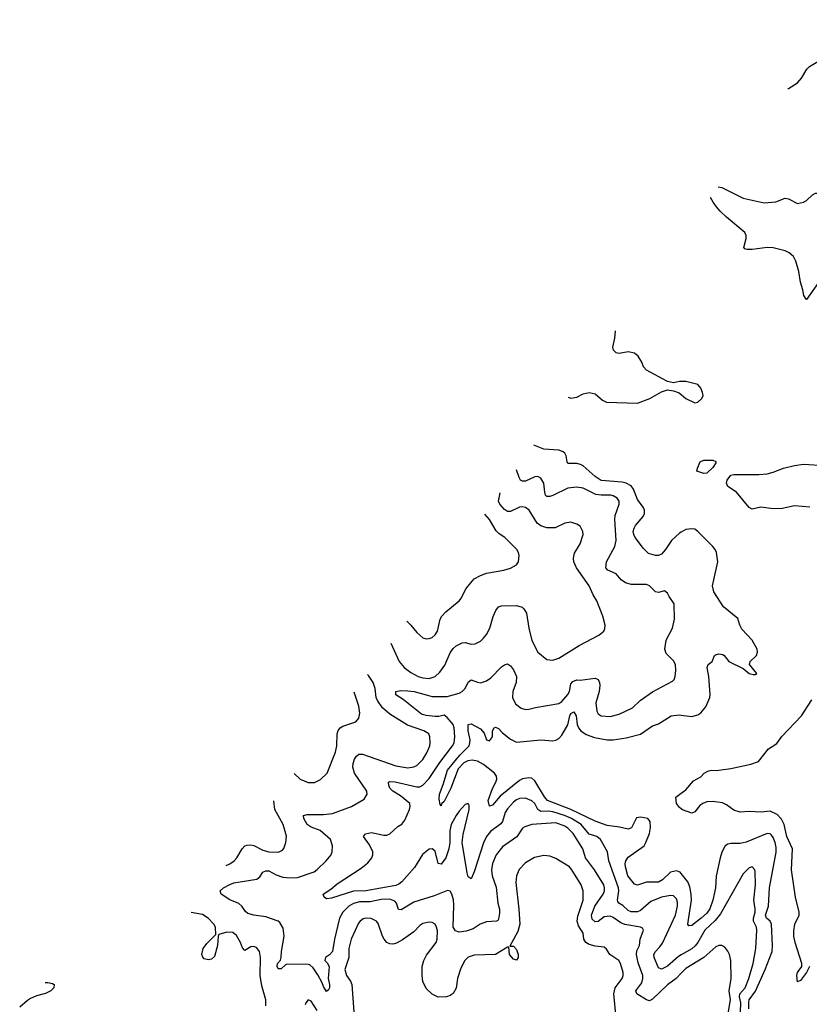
# Model space of a CAD drawing. Header units: inches. Extents: x 2001573 to 2220545, y 644482 to 846830.
# Tile 433 of 656: x 2075619 to 2080849, y 794720 to 801238. Entities that reach past the tile are written whole.
import ezdxf

# ---------------------------------------------------------------- set-up
doc = ezdxf.new("R2010")
doc.units = ezdxf.units.IN
doc.header["$MEASUREMENT"] = 0
for name, color, linetype in [('C0779', 7, 'Continuous'), ('C0789', 7, 'Continuous'), ('C0880', 7, 'Continuous')]:
    doc.layers.add(name, color=color, linetype=linetype)

msp = doc.modelspace()

# ---------------------------------------------------------------- linework, layer by layer
at = {"layer": 'C0779', "color": 5}
for points, elevation in [([(2080000, 798842.7), (2079990, 798842.7), (2079950, 798834), (2079910, 798842), (2079770, 798917.6), (2079750, 798940.9), (2079738.9, 798970), (2079714.3, 799010), (2079690, 799029.7), (2079650, 799039.8), (2079590, 799028.5), (2079578, 799030), (2079570, 799031.8), (2079551.8, 799050), (2079547.6, 799070), (2079561.1, 799130), (2079564.5, 799178.1)], 420), ([(2079251.1, 798738.1), (2079270, 798732.5), (2079310, 798738.5), (2079350, 798760.5), (2079390.7, 798770.7), (2079430, 798761.7), (2079478.4, 798718.4), (2079505.9, 798705.9), (2079710, 798699), (2079793.2, 798730), (2079870, 798773.4), (2079910, 798786.8), (2079950, 798781), (2079987.3, 798767.3), (2080000, 798756.6)], 420), ([(2080000, 797844.8), (2079990, 797838.8), (2079935.2, 797790), (2079896.1, 797730), (2079870, 797700.7), (2079850, 797690.6), (2079830, 797689.9), (2079784.7, 797704.7), (2079750, 797736.8), (2079694.5, 797810), (2079685.9, 797830), (2079683.2, 797850), (2079687.9, 797872.1), (2079697.3, 797890), (2079748.2, 797950), (2079756.8, 797970), (2079757.3, 797990), (2079748.2, 798010), (2079710, 798062.2), (2079684.7, 798130), (2079670, 798151.5), (2079636.1, 798170), (2079610, 798176.4), (2079470, 798188.4), (2079430, 798213.1), (2079350, 798285.2), (2079333.8, 798293.8), (2079310, 798299), (2079250, 798300.7), (2079244, 798310), (2079239.2, 798350), (2079229, 798369), (2079217.6, 798377.6), (2079189, 798389), (2079090, 798394.2), (2079024.7, 798420.3)], 420), ([(2080000, 795047.1), (2079982.8, 795037.2), (2079910, 794972.3), (2079870, 794953.5), (2079850, 794962.4), (2079820.2, 795030), (2079819.3, 795050), (2079829.9, 795070), (2079859.4, 795100.6), (2079875.4, 795124.6), (2079961.5, 795310), (2079976.7, 795370), (2079976.2, 795396.2), (2079970, 795418.7), (2079950, 795437.3), (2079930, 795440.8), (2079870, 795429.9), (2079800.2, 795399.8), (2079730, 795341.6), (2079710, 795332.2), (2079670, 795331.7), (2079650, 795341.9), (2079613.9, 795373.9), (2079587.4, 795390), (2079580.8, 795400.8), (2079577.7, 795410), (2079588.1, 795470), (2079585.6, 795490), (2079520.7, 795670), (2079511.6, 795730), (2079466.3, 795810), (2079442, 795830), (2079390, 795846.5), (2079337.3, 795910), (2079274.5, 795950), (2079228.4, 795970), (2079150, 795994.5), (2079121.6, 795998.4), (2079070, 795996.6), (2079051.2, 796010), (2079030, 796048.2), (2079010, 796066.3), (2078970, 796083.9), (2078930, 796081.8), (2078910, 796073.7), (2078890, 796058), (2078850, 796013.5), (2078835, 795990), (2078815.8, 795930), (2078805.5, 795914.5), (2078737, 795863), (2078710.1, 795830), (2078690.5, 795789.5), (2078630, 795597), (2078610, 795551.5), (2078590, 795564.7), (2078582.1, 795590), (2078549.9, 795790), (2078555.4, 795844.6), (2078596.1, 796010), (2078595.8, 796035.8), (2078590, 796049), (2078570, 796042), (2078530, 795997.6), (2078509.2, 795970), (2078475.8, 795910), (2078467, 795870), (2078468.3, 795790), (2078462.1, 795750), (2078440.6, 795690), (2078410, 795648.5), (2078390, 795652.7), (2078370, 795732.6), (2078350, 795749.8), (2078330, 795745.8), (2078287.5, 795712.5), (2078234.8, 795625.2), (2078150.1, 795530), (2078130, 795515), (2078110, 795507.1), (2077910.7, 795470), (2077830, 795468.1), (2077683.2, 795423.2), (2077650, 795419), (2077635.3, 795430), (2077629.4, 795450), (2077678.7, 795481.3), (2077721.7, 795518.3), (2077879.7, 795620.3), (2077924.1, 795655.9), (2077951.4, 795688.6), (2077958.2, 795710), (2077957.1, 795730), (2077934.8, 795774.8), (2077895.4, 795830), (2077910, 795848.5), (2077950, 795857.1), (2078030, 795839.3), (2078050, 795840.2), (2078070, 795848.1), (2078123, 795897), (2078150, 795911.5), (2078170, 795938.9), (2078200.9, 796010), (2078205.7, 796030), (2078203, 796050), (2078140.2, 796100.2), (2078090, 796130.9), (2078070.9, 796150), (2078062.8, 796170), (2078062.4, 796190), (2078070, 796195.2), (2078106.8, 796193.2), (2078250, 796160.2), (2078270, 796159), (2078290, 796170.2), (2078330, 796213.7), (2078400.5, 796319.5), (2078485.4, 796430), (2078495.9, 796450), (2078501.2, 796490), (2078497.2, 796550), (2078490, 796571.6), (2078450, 796619.3), (2078430, 796633.8), (2078395, 796625), (2078370, 796624.2), (2078310.8, 796630.8), (2078281.1, 796641.1), (2078157.8, 796737.8), (2078110, 796768.2), (2078109.7, 796790.3), (2078143.8, 796796.2), (2078190, 796795.3), (2078232.7, 796790), (2078350, 796757.6), (2078450, 796758), (2078530, 796780.2), (2078549.8, 796790.2), (2078568.4, 796810), (2078590, 796852.7), (2078610, 796868.4), (2078650, 796852), (2078670, 796848.9), (2078710, 796861.3), (2078738.3, 796881.7), (2078810, 796954.4), (2078830, 796968.2), (2078850, 796973.4), (2078870, 796960.5), (2078890, 796934.4), (2078909.1, 796890), (2078906.2, 796850), (2078884.1, 796790), (2078883.2, 796750), (2078903.7, 796710), (2078941, 796681), (2078970, 796671.8), (2078990, 796673.1), (2079034.9, 796685.1), (2079190, 796711.3), (2079210, 796724.7), (2079250, 796771.3), (2079260.2, 796790), (2079270, 796841.7), (2079283.1, 796856.9), (2079310, 796867.2), (2079330, 796865.8), (2079430, 796879.6), (2079450.3, 796870), (2079460.2, 796850), (2079462, 796830), (2079455.9, 796790), (2079435.3, 796715.3), (2079440.6, 796660.6), (2079450, 796643.7), (2079470, 796630.3), (2079530, 796625.2), (2079590, 796640.7), (2079677.3, 796682.7), (2079729.6, 796730), (2079810, 796789), (2079941.7, 796858.3), (2079954, 796870), (2079960.7, 796890), (2079965.1, 796930), (2079961.6, 796970), (2079950, 796994), (2079901.2, 797041.2), (2079891.1, 797070), (2079899.7, 797130), (2079942.7, 797210), (2079956, 797270), (2079952.7, 797370), (2079919.5, 797419.5), (2079910, 797442), (2079890, 797456), (2079850, 797447), (2079830, 797449.5), (2079789.6, 797489.6), (2079770, 797498.4), (2079670, 797498.8), (2079630.6, 797510.6), (2079602.3, 797530), (2079569.1, 797569.1), (2079513.6, 797593.6), (2079500.4, 797610), (2079504.5, 797650), (2079559.8, 797750), (2079570.6, 797789.4), (2079559.8, 797930), (2079563.8, 797956.2), (2079589.8, 798030), (2079588.5, 798050), (2079576.4, 798070), (2079550, 798085.8), (2079533.2, 798090), (2079470, 798089.9), (2079435.3, 798095.3), (2079350, 798135.9), (2079310, 798144.1), (2079250, 798135.8), (2079150, 798087.7), (2079130, 798080.7), (2079110, 798080.4), (2079102, 798090), (2079096.8, 798110), (2079090.5, 798170.5), (2079070, 798203.5), (2079050, 798213.5), (2079030, 798212.3), (2078970, 798182.7), (2078950, 798182.6), (2078937, 798190), (2078926.6, 798206.6), (2078908.6, 798257.4)], 440), ([(2078076.2, 797110.5), (2078132.4, 796990), (2078165.2, 796950), (2078210, 796916), (2078258.4, 796890), (2078290, 796880.2), (2078330, 796877.5), (2078369.9, 796890.1), (2078401.9, 796918.1), (2078434, 796966), (2078470, 797047.2), (2078490, 797074.3), (2078510, 797091.8), (2078550, 797113.4), (2078570, 797114.9), (2078610, 797104), (2078634.7, 797105.3), (2078670, 797123.1), (2078690, 797142.6), (2078711.1, 797168.9), (2078732.7, 797210), (2078754, 797286), (2078773.2, 797326.8), (2078789.8, 797350.2), (2078810, 797358.3), (2078910, 797359.6), (2078947.9, 797347.9), (2078958.6, 797338.6), (2078974.7, 797310), (2078990.2, 797210), (2079010, 797127.7), (2079050.2, 797050.2), (2079110, 797001.6), (2079150, 796998.7), (2079190, 797011.7), (2079325.3, 797094.7), (2079455.5, 797164.5), (2079487, 797190), (2079495.4, 797204.6), (2079496.3, 797230), (2079481.3, 797290), (2079442, 797390), (2079417.4, 797430), (2079390.8, 797490), (2079306, 797610), (2079288.5, 797650), (2079286.7, 797673.3), (2079293.7, 797706.3), (2079330.9, 797769.1), (2079351.3, 797830), (2079349.5, 797850), (2079330, 797885.2), (2079310, 797899.3), (2079270, 797912.3), (2079230, 797905.6), (2079166.4, 797873.6), (2079110, 797873.4), (2079070, 797886.6), (2079045.3, 797905.3), (2078993.5, 797990), (2078970, 798007.7), (2078950, 798012.5), (2078930, 798010.7), (2078870, 797982.9), (2078850, 797982.9), (2078830, 797995.7), (2078799.5, 798030), (2078789.9, 798050), (2078800.8, 798106)], 460), ([(2078183.4, 797255.1), (2078210.4, 797230), (2078250, 797181.6), (2078290, 797145.5), (2078310, 797139.1), (2078330, 797140.5), (2078350, 797148), (2078370, 797164.9), (2078386, 797190), (2078403.1, 797270), (2078414, 797290), (2078441.2, 797318.8), (2078530, 797390.3), (2078545.1, 797410), (2078574.8, 797470), (2078630, 797536.5), (2078670, 797559.1), (2078710, 797573.8), (2078825.7, 797594.3), (2078870, 797606.4), (2078909, 797630), (2078922.7, 797650), (2078927, 797690), (2078922.9, 797710), (2078911.6, 797730), (2078832.3, 797810), (2078794.9, 797834.9), (2078775.1, 797855.1), (2078729.8, 797930), (2078700.2, 797964.8)], 480), ([(2080000, 794925.1), (2079967.1, 794890), (2079910, 794848), (2079810, 794753.5), (2079790, 794742.4), (2079770, 794749), (2079705.4, 794790), (2079700.3, 794810), (2079738.5, 794861.5), (2079747.2, 794890), (2079745.2, 794910), (2079715.2, 794995.2), (2079704.8, 795050), (2079706.8, 795073.2), (2079723.1, 795110), (2079729, 795150), (2079749.7, 795210), (2079744, 795224), (2079730.6, 795230.6), (2079627.3, 795247.3), (2079599.8, 795259.8), (2079550, 795295.3), (2079530, 795302.3), (2079490, 795298), (2079450, 795268.9), (2079430, 795266.5), (2079410, 795284.5), (2079406.4, 795310), (2079428.4, 795370), (2079484.2, 795450), (2079492.1, 795470), (2079493.3, 795490), (2079487.1, 795510), (2079427.1, 795610), (2079366.5, 795690), (2079348.4, 795750), (2079285.4, 795850), (2079250, 795886.7), (2079230, 795900.1), (2079170, 795921.3), (2079010.9, 795909.1), (2078964.6, 795895.4), (2078950, 795886.3), (2078911.2, 795828.8), (2078817.5, 795762.5), (2078775.4, 795710), (2078750, 795651.8), (2078744.2, 795610), (2078748.6, 795570), (2078774.7, 795494.7), (2078784.8, 795390), (2078796.6, 795350), (2078797.2, 795322.8), (2078790, 795284), (2078785.1, 795274.9), (2078776, 795270), (2078710, 795266.3), (2078668.9, 795251.1), (2078621.4, 795218.6), (2078575.4, 795204.6), (2078530, 795198), (2078505.2, 795205.2), (2078489.9, 795230), (2078495.1, 795375.1), (2078491.9, 795411.9), (2078481.1, 795450), (2078470, 795469.5), (2078452.4, 795472.4), (2078363.1, 795436.9), (2078230, 795395), (2078145.2, 795345.2), (2078127.4, 795347.4), (2078114.6, 795390), (2078103.5, 795403.5), (2078070, 795415), (2078013.8, 795413.8), (2077941, 795399), (2077870, 795398.8), (2077830, 795387.7), (2077799.1, 795370), (2077758.5, 795330), (2077737.5, 795290), (2077703.3, 795150), (2077691.3, 795070), (2077670, 795048.1), (2077643.7, 795030), (2077640.3, 795010), (2077655.3, 794995.3), (2077668.4, 794970), (2077661.3, 794890), (2077671.3, 794850), (2077671.5, 794830), (2077664.7, 794815.3), (2077650, 794805.1), (2077630, 794837), (2077622.7, 794862.7), (2077593.9, 794913.9), (2077562, 794962), (2077540.4, 794980.4), (2077530, 794984.4), (2077390, 794985.6), (2077378.8, 794981.2), (2077350, 794955.1), (2077330, 794954), (2077325.1, 794970), (2077326.4, 794990), (2077346.9, 795013.1), (2077351.2, 795028.8), (2077353.2, 795070), (2077369.8, 795170), (2077363.5, 795223.5), (2077341.5, 795261.5), (2077330, 795271.3), (2077250, 795298.7), (2077168.7, 795310), (2077130, 795322), (2077113.5, 795333.5), (2077089.4, 795370), (2077070, 795387), (2077010, 795411.1), (2076953.6, 795450), (2076947.3, 795470), (2076969.5, 795490), (2077010, 795513.1), (2077036.6, 795523.4), (2077190, 795548.5), (2077210, 795564.6), (2077230, 795595.6), (2077250, 795604.5), (2077270, 795602.5), (2077317.4, 795577.4), (2077362, 795562), (2077410, 795557.2), (2077459.6, 795560.4), (2077570, 795597.7), (2077590, 795611.7), (2077649.7, 795670), (2077681, 795710), (2077688.5, 795730), (2077689.7, 795770), (2077676.4, 795810), (2077609.4, 795869.4), (2077550, 795892.4), (2077523.8, 795910), (2077500.5, 795950), (2077499.3, 795970), (2077522.7, 795977.3), (2077630, 795975.9), (2077690, 795983.5), (2077815.6, 796030), (2077901.5, 796078.5), (2077920.5, 796110), (2077918.7, 796130), (2077837.5, 796250), (2077825, 796290), (2077827.1, 796312.9), (2077837.4, 796342.6), (2077850, 796363.6), (2077865.1, 796374.9), (2077890, 796376.3), (2078110, 796297.5), (2078190, 796284.8), (2078230, 796291), (2078250, 796301.8), (2078290, 796341), (2078316.1, 796383.9), (2078335.7, 796430), (2078337.9, 796450), (2078335.2, 796490), (2078328.5, 796510), (2078295.6, 796530), (2078186.8, 796566.8), (2078070, 796640.9), (2078022.9, 796682.9), (2077987.7, 796730), (2077979.4, 796750), (2077972.4, 796810), (2077960.2, 796850), (2077930, 796896.2), (2077923, 796903.9)], 460), ([(2077437.2, 796248.6), (2077477.1, 796210), (2077530, 796187.6), (2077571.1, 796188.9), (2077611.1, 796208.9), (2077655.6, 796250), (2077709.8, 796390), (2077718.8, 796430), (2077721.2, 796510), (2077727.3, 796532.7), (2077741.7, 796550), (2077758.8, 796561.2), (2077846, 796590), (2077866, 796614), (2077872.5, 796647.5), (2077866, 796694), (2077835.1, 796785.3)], 480), ([(2080000, 795586.5), (2079994, 795594), (2079970, 795603.7), (2079930, 795593.9), (2079877.2, 795542.8), (2079850, 795529.3), (2079770, 795528.8), (2079710, 795508.6), (2079690, 795515.8), (2079647.5, 795570), (2079632.3, 795630), (2079629.9, 795650), (2079633.8, 795670), (2079650, 795692.9), (2079756, 795770), (2079766.9, 795790), (2079790, 795850.6), (2079797.6, 795890), (2079794.4, 795930), (2079778.9, 795950), (2079730, 795959.8), (2079704.8, 795955.2), (2079671.1, 795888.9), (2079650, 795878.3), (2079592.5, 795892.5), (2079510, 795904), (2079430, 795932.2), (2079270, 796008.8), (2079114.9, 796070), (2079093.9, 796093.9), (2079030, 796199.4), (2079010, 796215.8), (2078990, 796219.9), (2078950, 796212.9), (2078930, 796201), (2078802.2, 796097.8), (2078750, 796038.7), (2078730, 796032.3), (2078722.4, 796070), (2078750, 796149.1), (2078772.3, 796190), (2078778.4, 796210), (2078776.7, 796230), (2078764.7, 796250), (2078690, 796307.9), (2078650, 796329), (2078615.6, 796335.6), (2078588, 796332), (2078560.7, 796319.3), (2078522, 796278), (2078475, 796150), (2078430, 796061.6), (2078413.6, 796046.4), (2078410, 796034), (2078403.3, 796043.3), (2078397.7, 796077.7), (2078399.3, 796110), (2078424.6, 796175.4), (2078452.4, 796270), (2078534.7, 796370), (2078594.8, 796430), (2078601.4, 796450), (2078601.5, 796470), (2078589.3, 796530), (2078590, 796573), (2078610, 796577.3), (2078670, 796544.2), (2078694.9, 796514.9), (2078710, 796471), (2078730, 796464.9), (2078749.4, 796490), (2078751.5, 796530), (2078762, 796550), (2078770, 796555.3), (2078790, 796545.3), (2078817, 796517), (2078870, 796474), (2078910, 796455.8), (2079070, 796471), (2079150, 796465.1), (2079170, 796468.4), (2079190, 796479.4), (2079210, 796500.9), (2079249.4, 796570), (2079262.2, 796630), (2079270, 796644.7), (2079290, 796656.5), (2079304.6, 796630), (2079311.9, 796571.9), (2079321.1, 796550), (2079336.1, 796530), (2079370, 796505.8), (2079425.4, 796485.4), (2079509.6, 796469.6), (2079550, 796470.7), (2079636.6, 796483.4), (2079730, 796508.5), (2079810, 796563.2), (2079850, 796577.4), (2079933.2, 796630), (2079990, 796635.2), (2080000, 796634.1)], 420), ([(2080000, 796014.5), (2079990, 796021.6), (2079968.5, 796050), (2079964, 796090), (2080000, 796117.6)], 380), ([(2076985.7, 795639.7), (2077009.7, 795650), (2077040.4, 795670), (2077057.8, 795690), (2077091.9, 795750), (2077110, 795768.1), (2077125.6, 795774.4), (2077150, 795775.3), (2077170, 795770.2), (2077230, 795739.7), (2077270, 795728.3), (2077330, 795728.1), (2077347.3, 795732.7), (2077358.8, 795741.2), (2077368.5, 795751.5), (2077382, 795790), (2077386.7, 795833.3), (2077364.9, 795910), (2077308.7, 796010), (2077301.7, 796065.9)], 480), ([(2079569.9, 794629.9), (2079554.3, 794790), (2079562.9, 794830), (2079609, 794890), (2079615.2, 794910), (2079615, 794930), (2079599, 794990), (2079586.4, 795010), (2079526.6, 795050), (2079504.6, 795084.6), (2079490, 795098.9), (2079430, 795103.9), (2079390, 795115.8), (2079368.7, 795130), (2079356.2, 795150), (2079350.4, 795190.4), (2079319.7, 795239.7), (2079311, 795270), (2079316.7, 795303.3), (2079350.5, 795410), (2079350.7, 795470), (2079337.8, 795510), (2079276.8, 795610), (2079259.4, 795630), (2079170, 795684.3), (2079130, 795700.2), (2079090, 795704.9), (2079027.8, 795692.2), (2078970, 795657.2), (2078927.8, 795612.2), (2078908.8, 795571.2), (2078906, 795526), (2078925.1, 795350), (2078930.7, 795250), (2078917.4, 795202.6), (2078865.4, 795105.4), (2078890, 795103.7), (2078910, 795082.3), (2078919.5, 795050), (2078919.7, 795030), (2078910, 795013), (2078890, 795018.8), (2078863.1, 795050), (2078858, 795098), (2078850, 795098.4), (2078770, 795048.8), (2078630, 795045.4), (2078590, 795032.8), (2078566.7, 795010), (2078540.6, 794959.4), (2078519.2, 794890), (2078510, 794826.6), (2078490, 794791.6), (2078470, 794778), (2078444.7, 794770), (2078390, 794766.8), (2078350, 794786.3), (2078310, 794824.2), (2078289, 794870), (2078284, 794910), (2078285.6, 794970), (2078294.7, 795010), (2078314.3, 795045.7), (2078376.8, 795130), (2078385, 795150), (2078385.6, 795205.6), (2078380.4, 795230), (2078370, 795249.6), (2078350, 795261.1), (2078330, 795263.1), (2078290, 795254), (2078270, 795241), (2078230, 795199.2), (2078154.2, 795145.8), (2078114.6, 795125.4), (2078090, 795119), (2078070, 795121.1), (2078051, 795130), (2078032.7, 795150), (2078021.7, 795170), (2077994, 795254), (2077981.3, 795270), (2077947, 795287), (2077910, 795290.7), (2077893.7, 795286.3), (2077872.9, 795270), (2077863.7, 795256.3), (2077813.3, 795150), (2077799.8, 795090), (2077797.8, 795030), (2077772.3, 794950), (2077783.3, 794910), (2077810, 794872.3), (2077818.9, 794850), (2077832, 794670)], 480), ([(2077249.4, 794710), (2077249.9, 794750), (2077223.1, 794843.1), (2077211.9, 794910), (2077214.5, 795030), (2077206.6, 795070), (2077190, 795093), (2077170, 795102.4), (2077150, 795099.6), (2077110, 795075.6), (2077094.1, 795094.1), (2077082, 795130), (2077055.2, 795175.2), (2077030, 795194.3), (2076990, 795197.2), (2076938.7, 795181.3), (2076932.4, 795170), (2076929.2, 795109.2), (2076910, 795035.8), (2076890, 795018.2), (2076870, 795013.5), (2076841.3, 795021.3), (2076831.1, 795031.1), (2076825.7, 795050), (2076834.8, 795090), (2076857.4, 795122.6), (2076918.9, 795181.1), (2076916.1, 795230), (2076905.7, 795250), (2076867.4, 795290), (2076830, 795315.2), (2076753.7, 795326.7)], 480), ([(2075788.3, 794864.3), (2075804.1, 794864.1), (2075836.7, 794856.7), (2075847.3, 794850), (2075844, 794830), (2075824, 794810), (2075789.1, 794790.9), (2075730, 794775.3), (2075690, 794758), (2075670, 794746), (2075618.7, 794701.3)], 480), ([(2077590, 794679.1), (2077550, 794740.7), (2077530, 794749.4), (2077514.9, 794730), (2077510, 794715.3)], 480)]:
    msp.add_lwpolyline(points, dxfattribs=dict(at, elevation=elevation))
at = {"layer": 'C0789', "color": 5}
for points, elevation in [([(2080910, 799498), (2080830, 799385.2), (2080827.2, 799387.2), (2080812.3, 799412.3), (2080806, 799450), (2080790, 799499.3), (2080779.9, 799570), (2080759.8, 799639.8), (2080744.2, 799670), (2080715.4, 799695.4), (2080690, 799708.1), (2080610, 799728), (2080570, 799730.8), (2080470, 799716.1), (2080436.3, 799716.3), (2080422, 799722), (2080414.5, 799730), (2080429.7, 799790), (2080429.7, 799810), (2080422.4, 799830), (2080299.6, 799930), (2080258.4, 799970), (2080235.1, 800000)], 380), ([(2080000, 798756.6), (2080031.3, 798730), (2080090, 798701), (2080110, 798706.8), (2080137.2, 798730), (2080145.2, 798750), (2080141.2, 798770), (2080130, 798798), (2080110, 798822), (2080030, 798842.7), (2080000, 798842.7)], 420), ([(2080851.9, 798011.9), (2080750, 798019.9), (2080670, 798003.1), (2080610, 797999.9), (2080528.5, 798011.5), (2080470, 797998.7), (2080450, 798009.5), (2080367, 798110), (2080310, 798147.1), (2080301.2, 798170), (2080304.9, 798190), (2080330, 798221.8), (2080350, 798227.7), (2080513.5, 798226.5), (2080570, 798231.3), (2080610, 798242), (2080677.2, 798270), (2080750, 798287.6), (2080810, 798294.9), (2080950, 798287.1)], 380), ([(2080000, 796634.1), (2080070, 796626.2), (2080110, 796636.1), (2080131.2, 796650), (2080164.4, 796690), (2080189.8, 796750), (2080192, 796770), (2080183.2, 796890), (2080172.4, 796950), (2080179.6, 796970), (2080206, 796990), (2080220.9, 797030), (2080226.6, 797033.4), (2080250, 797040.3), (2080275.2, 797035.2), (2080284.9, 797030), (2080316, 796990), (2080410, 796942.8), (2080451.3, 796910), (2080477.5, 796902.5), (2080490, 796902.8), (2080502, 796910), (2080452.7, 796970), (2080458, 796990), (2080499.5, 797030), (2080506.6, 797050), (2080503.7, 797070), (2080469.4, 797130), (2080402.3, 797202.3), (2080389, 797229), (2080374.8, 797274.8), (2080280.4, 797350), (2080217.3, 797450), (2080206.8, 797490), (2080242.4, 797650), (2080234.2, 797710), (2080226.2, 797730), (2080209.8, 797750), (2080110, 797849.8), (2080090, 797864.4), (2080070, 797867.9), (2080030, 797862.7), (2080000, 797844.8)], 420), ([(2080000, 796117.6), (2080030, 796140.7), (2080081.6, 796198.4), (2080130, 796224.9), (2080153.2, 796250), (2080176.3, 796263.7), (2080191.3, 796268.7), (2080250, 796269.2), (2080330, 796280.6), (2080461.2, 796310), (2080511.7, 796328.3), (2080578.3, 796410), (2080632.9, 796447.1), (2080666.4, 796493.6), (2080796, 796630), (2080865, 796735)], 380), ([(2080850.3, 794970), (2080830.2, 794929.8), (2080790, 794877.2), (2080770, 794868.7), (2080765.4, 794910), (2080771.6, 794930), (2080799.7, 794970), (2080799.7, 794990), (2080754.8, 795130), (2080746.4, 795170), (2080745.7, 795205.7), (2080751.9, 795250), (2080780.9, 795310), (2080782, 795330), (2080758, 795430), (2080731.1, 795611.1), (2080737.3, 795750), (2080699.1, 795830), (2080681.3, 795910), (2080664.8, 795944.8), (2080635.5, 795975.5), (2080590, 795997.5), (2080530, 795992.1), (2080450, 795995.9), (2080390, 795991.6), (2080350, 796005.9), (2080300.3, 796040.3), (2080273.1, 796053.1), (2080210, 796061.7), (2080170, 796060.3), (2080143.8, 796050), (2080124.5, 796035.5), (2080090, 795993.2), (2080070, 795985.1), (2080010, 796007.4), (2080000, 796014.5)], 380), ([(2080448.3, 794690), (2080447.7, 794732.3), (2080451.2, 794750), (2080492.8, 794807.2), (2080557.1, 794950), (2080602.3, 795070), (2080605.4, 795110), (2080599.5, 795250), (2080588.8, 795270), (2080565.1, 795290), (2080559.4, 795310), (2080579.6, 795370), (2080586.2, 795490), (2080630, 795727.7), (2080630, 795758), (2080622.6, 795790), (2080610, 795823.2), (2080598.8, 795838.8), (2080590, 795848.5), (2080570, 795851.3), (2080430, 795793.6), (2080390, 795785.4), (2080330, 795785), (2080310, 795779.8), (2080292.1, 795767.9), (2080270, 795728), (2080258.1, 795690), (2080232, 795568), (2080226.8, 795490), (2080210, 795409.6), (2080190, 795352.1), (2080170, 795324.1), (2080132.5, 795290), (2080070, 795242.3), (2080050, 795239.5), (2080045.1, 795250), (2080045.5, 795265.5), (2080067.7, 795410), (2080065.8, 795450), (2080057.1, 795497.1), (2080045.1, 795530), (2080000, 795586.5)], 420), ([(2080393.3, 794670), (2080396, 794730), (2080386, 794770), (2080389.3, 794790), (2080425, 794830), (2080449, 794890), (2080477.8, 794990), (2080495.2, 795090), (2080501.5, 795210), (2080498.3, 795230), (2080479.7, 795270), (2080478.7, 795290), (2080490.5, 795330.5), (2080491, 795351), (2080480.3, 795410), (2080492, 795510), (2080490, 795598), (2080487, 795610), (2080470, 795629.4), (2080450, 795622.9), (2080410, 795582.9), (2080261.4, 795318.6), (2080225.1, 795274.9), (2080157.3, 795210), (2080111.5, 795130), (2080093, 795107), (2080070, 795087.7), (2080000, 795047.1)], 440), ([(2080000, 794293.9), (2080090, 794282.2), (2080130.5, 794289.5), (2080169.9, 794310.1), (2080187.8, 794332.2), (2080201.8, 794370), (2080209.8, 794450), (2080219.8, 794490), (2080294.5, 794610), (2080310, 794646.4), (2080326, 794750), (2080318.7, 794810), (2080332.2, 794890), (2080329.8, 795009.8), (2080320.5, 795050), (2080310, 795072.3), (2080290, 795098), (2080270, 795109.6), (2080250, 795109.6), (2080230, 795100.5), (2080150.1, 795029.9), (2080030, 794957), (2080000, 794925.1)], 460)]:
    msp.add_lwpolyline(points, dxfattribs=dict(at, elevation=elevation))
at = {"layer": 'C0789', "color": 5, "elevation": 380}
msp.add_lwpolyline([(2080150, 798234), (2080104, 798250), (2080107.3, 798270), (2080126.3, 798310), (2080150, 798322.8), (2080210, 798322.2), (2080230, 798314), (2080230, 798303.6), (2080210, 798272.4), (2080170, 798235.6)], close=True, dxfattribs=at)
at = {"layer": 'C0880', "color": 5}
for points, elevation in [([(2080706.8, 800781.4), (2080710, 800782.4), (2080770, 800819.1), (2080797, 800850), (2080832, 800910), (2080851, 800929), (2080950, 800988), (2081011.3, 801008.7), (2081036, 801030), (2081066, 801070), (2081074.5, 801090), (2081074, 801110), (2081061.3, 801170), (2081040.9, 801237.9)], 420), ([(2080244.5, 800132.4), (2080270, 800126.3), (2080410, 800055.9), (2080550, 800025.5), (2080627.1, 800032.9), (2080690, 800055.6), (2080710, 800051.7), (2080770, 800020.4), (2080810, 800030.4), (2080830, 800041.6), (2080870, 800078.7), (2080890, 800090.4), (2080910, 800090.4), (2080926.8, 800066.8), (2080945.6, 800025.6), (2080966.8, 800006.8), (2080987.6, 800000)], 380), ([(2080235.1, 800000), (2080211.8, 800030), (2080194.1, 800061.7)], 380)]:
    msp.add_lwpolyline(points, dxfattribs=dict(at, elevation=elevation))

doc.saveas('drawing.dxf')
